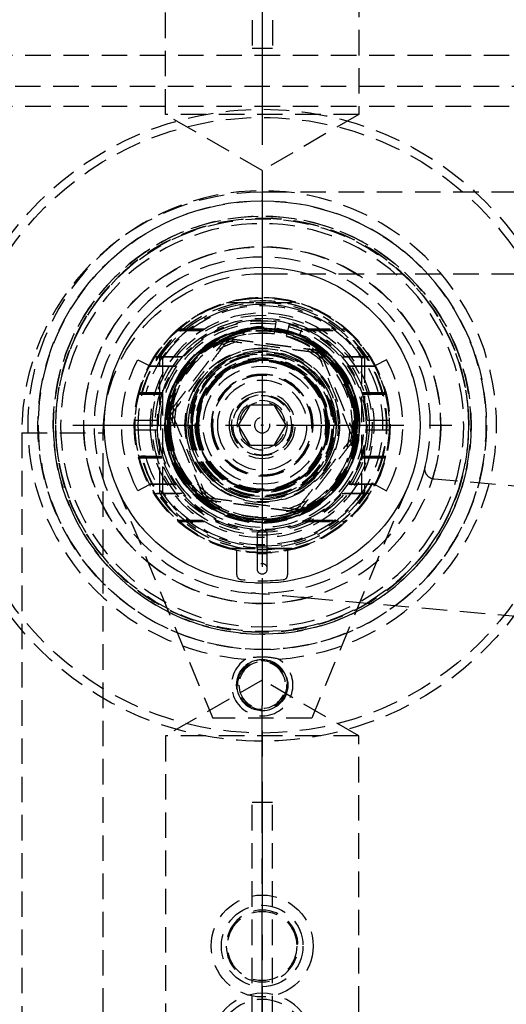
# Model space of a CAD drawing. Extents: x 2651 to 7771, y -1163 to 1075.
# Tile 424 of 490: x 5182 to 5230, y 631 to 727. Entities that reach past the tile are written whole.
import ezdxf

# ---------------------------------------------------------------- set-up
doc = ezdxf.new("R2010")
doc.units = 0
doc.header["$LTSCALE"] = 10
doc.linetypes.add('CENTER', pattern=[2, 1.25, -0.25, 0.25, -0.25])
doc.linetypes.add('HIDDEN', pattern=[0.375, 0.25, -0.125])
doc.layers.get('0').update_dxf_attribs({"linetype": 'CONTINUOUS'})
doc.layers.get('Defpoints').update_dxf_attribs({"linetype": 'CONTINUOUS'})
for name, color, linetype in [('15', 7, 'CONTINUOUS'), ('97', 7, 'CONTINUOUS'), ('BOX', 4, 'CONTINUOUS'), ('CEN', 1, 'CENTER'), ('COOL', 150, 'HIDDEN'), ('DIM', 3, 'CONTINUOUS')]:
    doc.layers.add(name, color=color, linetype=linetype)
doc.styles.get("Standard").update_dxf_attribs({"font": 'romans.shx'})
doc.dimstyles.new('MM& INCH5', dxfattribs={"dimtxt": 5, "dimasz": 2.5, "dimexe": 1, "dimexo": 0.5, "dimtad": 0, "dimrnd": 1.38778e-17, "dimzin": 9, "dimdsep": 46, "dimtxsty": 'Standard', "dimblk": 'CLOSED', "dimcen": 0, "dimclrd": 3, "dimclre": 3, "dimclrt": 3, "dimazin": 2, "dimtfac": 0.75, "dimtofl": 0, "dimtmove": 0, "dimatfit": 3, "dimfxl": 0, "dimtolj": 1, "dimarcsym": 0})

# ---------------------------------------------------------------- blocks, each defined once
blk = doc.blocks.new('*D41')
at = {"layer": 'Defpoints', "color": 0}
for p in [(5205.684, 924.642), (5205.684, 912.642), (5205.684, 387.642)]:
    blk.add_point(p, dxfattribs=at)
at = {"layer": 'DIM', "color": 3, "lineweight": -2}
blk.add_line((5205.684, 913.142), (5205.684, 924.642), dxfattribs=at)
at = {"layer": 'DIM', "color": 3, "insert": (5205.684, 934.91), "char_height": 5, "attachment_point": 5, "rotation": 90}
blk.add_mtext('\\A1;0 [0]', dxfattribs=at)
blk = doc.blocks.new('_Closed')
at = {"color": 0, "linetype": 'ByBlock', "lineweight": -2}
for p, q in [((-1, 0.167), (0, 0)), ((-1, 0.167), (-1, -0.167)), ((0, 0), (-1, -0.167)), ((0, 0), (-1, 0))]:
    blk.add_line(p, q, dxfattribs=at)
blk = doc.blocks.new('*D42')
at = {"layer": 'Defpoints', "color": 0}
for p in [(5335.684, 924.642), (5335.684, 850.322), (5205.684, 387.642)]:
    blk.add_point(p, dxfattribs=at)
at = {"layer": 'DIM', "color": 3, "lineweight": -2}
blk.add_line((5335.684, 850.822), (5335.684, 924.642), dxfattribs=at)
at = {"layer": 'DIM', "color": 3, "insert": (5335.684, 947.648), "char_height": 5, "attachment_point": 5, "rotation": 90}
blk.add_mtext('\\A1;130 [5.118]', dxfattribs=at)
blk = doc.blocks.new('*D43')
at = {"layer": 'Defpoints', "color": 0}
for p in [(5402.684, 924.642), (5402.684, 886.162), (5205.684, 387.642)]:
    blk.add_point(p, dxfattribs=at)
at = {"layer": 'DIM', "color": 3, "lineweight": -2}
blk.add_line((5402.684, 886.662), (5402.684, 924.642), dxfattribs=at)
at = {"layer": 'DIM', "color": 3, "insert": (5402.684, 947.648), "char_height": 5, "attachment_point": 5, "rotation": 90}
blk.add_mtext('\\A1;197 [7.756]', dxfattribs=at)
blk = doc.blocks.new('*D44')
at = {"layer": 'Defpoints', "color": 0}
for p in [(5410.684, 924.642), (5405.684, 807.17), (5205.684, 387.642)]:
    blk.add_point(p, dxfattribs=at)
at = {"layer": 'DIM', "color": 3, "lineweight": -2}
for p, q in [((5410.684, 919.642), (5410.684, 924.642)), ((5405.684, 914.642), (5410.684, 919.642)), ((5405.684, 807.67), (5405.684, 914.642))]:
    blk.add_line(p, q, dxfattribs=at)
at = {"layer": 'DIM', "color": 3, "insert": (5410.684, 948.005), "char_height": 5, "attachment_point": 5, "rotation": 90}
blk.add_mtext('\\A1;200 [7.874]', dxfattribs=at)
blk = doc.blocks.new('*D45')
at = {"layer": 'Defpoints', "color": 0}
for p in [(5445.684, 924.642), (5445.684, 912.642), (5205.684, 387.642)]:
    blk.add_point(p, dxfattribs=at)
at = {"layer": 'DIM', "color": 3, "lineweight": -2}
blk.add_line((5445.684, 913.142), (5445.684, 924.642), dxfattribs=at)
at = {"layer": 'DIM', "color": 3, "insert": (5445.684, 948.005), "char_height": 5, "attachment_point": 5, "rotation": 90}
blk.add_mtext('\\A1;240 [9.449]', dxfattribs=at)
blk = doc.blocks.new('*D46')
at = {"layer": 'Defpoints', "color": 0}
for p in [(5480.684, 924.642), (5480.684, 910.642), (5205.684, 387.642)]:
    blk.add_point(p, dxfattribs=at)
at = {"layer": 'DIM', "color": 3, "lineweight": -2}
blk.add_line((5480.684, 911.142), (5480.684, 924.642), dxfattribs=at)
at = {"layer": 'DIM', "color": 3, "insert": (5480.684, 950.386), "char_height": 5, "attachment_point": 5, "rotation": 90}
blk.add_mtext('\\A1;275 [10.827]', dxfattribs=at)
blk = doc.blocks.new('*D47')
at = {"layer": 'Defpoints', "color": 0}
for p in [(5075.684, 924.642), (5075.684, 850.322), (5205.684, 387.642)]:
    blk.add_point(p, dxfattribs=at)
at = {"layer": 'DIM', "color": 3, "lineweight": -2}
blk.add_line((5075.684, 850.822), (5075.684, 924.642), dxfattribs=at)
at = {"layer": 'DIM', "color": 3, "insert": (5075.684, 947.648), "char_height": 5, "attachment_point": 5, "rotation": 90}
blk.add_mtext('\\A1;130 [5.118]', dxfattribs=at)
blk = doc.blocks.new('*D48')
at = {"layer": 'Defpoints', "color": 0}
for p in [(5008.684, 924.642), (5008.684, 886.162), (5205.684, 387.642)]:
    blk.add_point(p, dxfattribs=at)
at = {"layer": 'DIM', "color": 3, "lineweight": -2}
blk.add_line((5008.684, 886.662), (5008.684, 924.642), dxfattribs=at)
at = {"layer": 'DIM', "color": 3, "insert": (5008.684, 947.648), "char_height": 5, "attachment_point": 5, "rotation": 90}
blk.add_mtext('\\A1;197 [7.756]', dxfattribs=at)
blk = doc.blocks.new('*D49')
at = {"layer": 'Defpoints', "color": 0}
for p in [(4965.684, 924.642), (4965.684, 912.642), (5205.684, 387.642)]:
    blk.add_point(p, dxfattribs=at)
at = {"layer": 'DIM', "color": 3, "lineweight": -2}
blk.add_line((4965.684, 913.142), (4965.684, 924.642), dxfattribs=at)
at = {"layer": 'DIM', "color": 3, "insert": (4965.684, 948.005), "char_height": 5, "attachment_point": 5, "rotation": 90}
blk.add_mtext('\\A1;240 [9.449]', dxfattribs=at)
blk = doc.blocks.new('*D50')
at = {"layer": 'Defpoints', "color": 0}
for p in [(4930.684, 924.642), (4930.684, 910.642), (5205.684, 387.642)]:
    blk.add_point(p, dxfattribs=at)
at = {"layer": 'DIM', "color": 3, "lineweight": -2}
blk.add_line((4930.684, 911.142), (4930.684, 924.642), dxfattribs=at)
at = {"layer": 'DIM', "color": 3, "insert": (4930.684, 950.386), "char_height": 5, "attachment_point": 5, "rotation": 90}
blk.add_mtext('\\A1;275 [10.827]', dxfattribs=at)
blk = doc.blocks.new('*D51')
at = {"layer": 'Defpoints', "color": 0}
for p in [(5478.684, 912.642), (5493.684, 912.642), (5205.684, 387.642)]:
    blk.add_point(p, dxfattribs=at)
at = {"layer": 'DIM', "color": 3, "lineweight": -2}
blk.add_line((5479.184, 912.642), (5493.684, 912.642), dxfattribs=at)
at = {"layer": 'DIM', "color": 3, "insert": (5519.428, 912.642), "char_height": 5, "attachment_point": 5}
blk.add_mtext('\\A1;525 [20.669]', dxfattribs=at)
blk = doc.blocks.new('*D52')
at = {"layer": 'Defpoints', "color": 0}
for p in [(5507.384, 862.642), (5520.003, 862.642), (5205.684, 387.642)]:
    blk.add_point(p, dxfattribs=at)
at = {"layer": 'DIM', "color": 3, "lineweight": -2}
blk.add_line((5507.884, 862.642), (5520.003, 862.642), dxfattribs=at)
at = {"layer": 'DIM', "color": 3, "insert": (5545.747, 862.642), "char_height": 5, "attachment_point": 5}
blk.add_mtext('\\A1;475 [18.701]', dxfattribs=at)
blk = doc.blocks.new('*D53')
at = {"layer": 'Defpoints', "color": 0}
for p in [(5429.204, 859.642), (5520.003, 854.642), (5205.684, 387.642)]:
    blk.add_point(p, dxfattribs=at)
at = {"layer": 'DIM', "color": 3, "lineweight": -2}
for p, q in [((5429.704, 859.642), (5510.003, 859.642)), ((5510.003, 859.642), (5515.003, 854.642)), ((5515.003, 854.642), (5520.003, 854.642))]:
    blk.add_line(p, q, dxfattribs=at)
at = {"layer": 'DIM', "color": 3, "insert": (5545.747, 854.642), "char_height": 5, "attachment_point": 5}
blk.add_mtext('\\A1;472 [18.583]', dxfattribs=at)
blk = doc.blocks.new('*D54')
at = {"layer": 'Defpoints', "color": 0}
for p in [(5415.212, 797.642), (5500.003, 797.642), (5205.684, 387.642)]:
    blk.add_point(p, dxfattribs=at)
at = {"layer": 'DIM', "color": 3, "lineweight": -2}
blk.add_line((5415.712, 797.642), (5500.003, 797.642), dxfattribs=at)
at = {"layer": 'DIM', "color": 3, "insert": (5525.747, 797.642), "char_height": 5, "attachment_point": 5}
blk.add_mtext('\\A1;410 [16.142]', dxfattribs=at)
blk = doc.blocks.new('*D55')
at = {"layer": 'Defpoints', "color": 0}
for p in [(5358.364, 827.642), (5500.003, 827.642), (5205.684, 387.642)]:
    blk.add_point(p, dxfattribs=at)
at = {"layer": 'DIM', "color": 3, "lineweight": -2}
blk.add_line((5358.864, 827.642), (5500.003, 827.642), dxfattribs=at)
at = {"layer": 'DIM', "color": 3, "insert": (5525.747, 827.642), "char_height": 5, "attachment_point": 5}
blk.add_mtext('\\A1;440 [17.323]', dxfattribs=at)
blk = doc.blocks.new('*D56')
at = {"layer": 'Defpoints', "color": 0}
for p in [(5480.684, 762.642), (5500.003, 762.642), (5205.684, 387.642)]:
    blk.add_point(p, dxfattribs=at)
at = {"layer": 'DIM', "color": 3, "lineweight": -2}
blk.add_line((5481.184, 762.642), (5500.003, 762.642), dxfattribs=at)
at = {"layer": 'DIM', "color": 3, "insert": (5525.747, 762.642), "char_height": 5, "attachment_point": 5}
blk.add_mtext('\\A1;375 [14.764]', dxfattribs=at)
blk = doc.blocks.new('*D57')
at = {"layer": 'Defpoints', "color": 0}
for p in [(5480.685, 719.642), (5500.003, 719.642), (5205.684, 387.642)]:
    blk.add_point(p, dxfattribs=at)
at = {"layer": 'DIM', "color": 3, "lineweight": -2}
blk.add_line((5481.185, 719.642), (5500.003, 719.642), dxfattribs=at)
at = {"layer": 'DIM', "color": 3, "insert": (5525.747, 719.642), "char_height": 5, "attachment_point": 5}
blk.add_mtext('\\A1;332 [13.071]', dxfattribs=at)
blk = doc.blocks.new('*D58')
at = {"layer": 'Defpoints', "color": 0}
for p in [(5480.685, 655.642), (5500.003, 655.642), (5205.684, 387.642)]:
    blk.add_point(p, dxfattribs=at)
at = {"layer": 'DIM', "color": 3, "lineweight": -2}
blk.add_line((5481.185, 655.642), (5500.003, 655.642), dxfattribs=at)
at = {"layer": 'DIM', "color": 3, "insert": (5525.747, 655.642), "char_height": 5, "attachment_point": 5}
blk.add_mtext('\\A1;268 [10.551]', dxfattribs=at)
blk = doc.blocks.new('*D76')
at = {"layer": 'Defpoints', "color": 0}
for p in [(5325.684, 924.642), (5325.684, 787.642), (5205.684, 387.642)]:
    blk.add_point(p, dxfattribs=at)
at = {"layer": 'DIM', "color": 3, "lineweight": -2}
blk.add_line((5325.684, 788.142), (5325.684, 924.642), dxfattribs=at)
at = {"layer": 'DIM', "color": 3, "insert": (5325.684, 947.648), "char_height": 5, "attachment_point": 5, "rotation": 90}
blk.add_mtext('\\A1;120 [4.724]', dxfattribs=at)
blk = doc.blocks.new('*D77')
at = {"layer": 'Defpoints', "color": 0}
for p in [(5085.684, 924.642), (5085.684, 787.642), (5205.684, 387.642)]:
    blk.add_point(p, dxfattribs=at)
at = {"layer": 'DIM', "color": 3, "lineweight": -2}
blk.add_line((5085.684, 788.142), (5085.684, 924.642), dxfattribs=at)
at = {"layer": 'DIM', "color": 3, "insert": (5085.684, 947.648), "char_height": 5, "attachment_point": 5, "rotation": 90}
blk.add_mtext('\\A1;120 [4.724]', dxfattribs=at)
blk = doc.blocks.new('*D78')
at = {"layer": 'Defpoints', "color": 0}
for p in [(5325.684, 787.642), (5500.003, 787.642), (5205.684, 387.642)]:
    blk.add_point(p, dxfattribs=at)
at = {"layer": 'DIM', "color": 3, "lineweight": -2}
blk.add_line((5326.184, 787.642), (5500.003, 787.642), dxfattribs=at)
at = {"layer": 'DIM', "color": 3, "insert": (5525.747, 787.642), "char_height": 5, "attachment_point": 5}
blk.add_mtext('\\A1;400 [15.748]', dxfattribs=at)
blk = doc.blocks.new('*D104')
at = {"layer": 'Defpoints', "color": 0}
for p in [(4911.365, 797.642), (4996.156, 797.642), (5205.684, 387.642)]:
    blk.add_point(p, dxfattribs=at)
at = {"layer": 'DIM', "color": 3, "lineweight": -2}
blk.add_line((4995.656, 797.642), (4911.365, 797.642), dxfattribs=at)
at = {"layer": 'DIM', "color": 3, "insert": (4885.621, 797.642), "char_height": 5, "attachment_point": 5}
blk.add_mtext('\\A1;410 [16.142]', dxfattribs=at)
blk = doc.blocks.new('*D85')
at = {"layer": 'Defpoints', "color": 0}
for p in [(4911.365, 827.642), (5053.004, 827.642), (5205.684, 387.642)]:
    blk.add_point(p, dxfattribs=at)
at = {"layer": 'DIM', "color": 3, "lineweight": -2}
blk.add_line((5052.504, 827.642), (4911.365, 827.642), dxfattribs=at)
at = {"layer": 'DIM', "color": 3, "insert": (4885.621, 827.642), "char_height": 5, "attachment_point": 5}
blk.add_mtext('\\A1;440 [17.323]', dxfattribs=at)
blk = doc.blocks.new('*D86')
at = {"layer": 'Defpoints', "color": 0}
for p in [(4911.365, 762.642), (4930.684, 762.642), (5205.684, 387.642)]:
    blk.add_point(p, dxfattribs=at)
at = {"layer": 'DIM', "color": 3, "lineweight": -2}
blk.add_line((4930.184, 762.642), (4911.365, 762.642), dxfattribs=at)
at = {"layer": 'DIM', "color": 3, "insert": (4885.621, 762.642), "char_height": 5, "attachment_point": 5}
blk.add_mtext('\\A1;375 [14.764]', dxfattribs=at)
blk = doc.blocks.new('*D87')
at = {"layer": 'Defpoints', "color": 0}
for p in [(4911.365, 719.642), (4930.684, 719.642), (5205.684, 387.642)]:
    blk.add_point(p, dxfattribs=at)
at = {"layer": 'DIM', "color": 3, "lineweight": -2}
blk.add_line((4930.184, 719.642), (4911.365, 719.642), dxfattribs=at)
at = {"layer": 'DIM', "color": 3, "insert": (4885.621, 719.642), "char_height": 5, "attachment_point": 5}
blk.add_mtext('\\A1;332 [13.071]', dxfattribs=at)
blk = doc.blocks.new('*D88')
at = {"layer": 'Defpoints', "color": 0}
for p in [(4911.365, 655.642), (4930.684, 655.642), (5205.684, 387.642)]:
    blk.add_point(p, dxfattribs=at)
at = {"layer": 'DIM', "color": 3, "lineweight": -2}
blk.add_line((4930.184, 655.642), (4911.365, 655.642), dxfattribs=at)
at = {"layer": 'DIM', "color": 3, "insert": (4885.621, 655.642), "char_height": 5, "attachment_point": 5}
blk.add_mtext('\\A1;268 [10.551]', dxfattribs=at)
blk = doc.blocks.new('*D105')
at = {"layer": 'Defpoints', "color": 0}
for p in [(4911.365, 859.642), (4982.164, 859.642), (5205.684, 387.642)]:
    blk.add_point(p, dxfattribs=at)
at = {"layer": 'DIM', "color": 3, "lineweight": -2}
blk.add_line((4981.664, 859.642), (4911.365, 859.642), dxfattribs=at)
at = {"layer": 'DIM', "color": 3, "insert": (4885.621, 859.642), "char_height": 5, "attachment_point": 5}
blk.add_mtext('\\A1;472 [18.583]', dxfattribs=at)
blk = doc.blocks.new('*D252')
at = {"layer": 'Defpoints', "color": 0}
for p in [(4911.365, 687.642), (4958.184, 687.642), (5205.684, 387.642)]:
    blk.add_point(p, dxfattribs=at)
at = {"layer": 'DIM', "color": 3, "lineweight": -2}
blk.add_line((4957.684, 687.642), (4911.365, 687.642), dxfattribs=at)
at = {"layer": 'DIM', "color": 3, "insert": (4885.621, 687.642), "char_height": 5, "attachment_point": 5}
blk.add_mtext('\\A1;300 [11.811]', dxfattribs=at)
blk = doc.blocks.new('*D298')
at = {"layer": 'Defpoints', "color": 0}
for p in [(5315.684, 924.642), (5315.684, 912.642), (5205.684, 387.642)]:
    blk.add_point(p, dxfattribs=at)
at = {"layer": 'DIM', "color": 3, "lineweight": -2}
blk.add_line((5315.684, 913.142), (5315.684, 924.642), dxfattribs=at)
at = {"layer": 'DIM', "color": 3, "insert": (5315.684, 947.648), "char_height": 5, "attachment_point": 5, "rotation": 90}
blk.add_mtext('\\A1;110 [4.331]', dxfattribs=at)
blk = doc.blocks.new('*D299')
at = {"layer": 'Defpoints', "color": 0}
for p in [(5095.684, 924.642), (5095.684, 912.642), (5205.684, 387.642)]:
    blk.add_point(p, dxfattribs=at)
at = {"layer": 'DIM', "color": 3, "lineweight": -2}
blk.add_line((5095.684, 913.142), (5095.684, 924.642), dxfattribs=at)
at = {"layer": 'DIM', "color": 3, "insert": (5095.684, 947.648), "char_height": 5, "attachment_point": 5, "rotation": 90}
blk.add_mtext('\\A1;110 [4.331]', dxfattribs=at)
blk = doc.blocks.new('A$C069B29F4')
at = {"layer": '15', "color": 7, "linetype": 'HIDDEN'}
blk.add_line((43, 331.261), (-28, 331.261), dxfattribs=at)
at = {"layer": '15', "color": 252, "linetype": 'HIDDEN'}
for p, q in [((0, 322.861), (0, 314.861)), ((-8.353, 309.3), (-4.474, 309.3)), ((-8.268, 309.375), (-4.314, 309.375)), ((-8.182, 309.45), (-4.146, 309.45)), ((4.146, 309.45), (8.182, 309.45)), ((4.314, 309.375), (8.268, 309.375)), ((4.474, 309.3), (8.353, 309.3)), ((-12.213, 306.425), (-11.107, 305.843)), ((-10.05, 301.994), (-10.05, 306.648)), ((10.05, 306.648), (10.05, 302.258)), ((12.213, 306.425), (11.107, 305.843)), ((-12.122, 303.05), (-9.859, 303.05)), ((-12.103, 303.125), (-9.835, 303.125)), ((-12.083, 303.2), (-9.811, 303.2)), ((9.811, 303.2), (12.083, 303.2)), ((9.835, 303.125), (12.103, 303.125)), ((9.859, 303.05), (12.122, 303.05)), ((-23.6, 299.261), (-15.6, 299.261)), ((-10.05, 293.352), (-10.05, 297.742)), ((10.05, 298.006), (10.05, 293.352)), ((-12.122, 296.95), (-9.859, 296.95)), ((-12.103, 296.875), (-9.835, 296.875)), ((-12.083, 296.8), (-9.811, 296.8)), ((9.811, 296.8), (12.083, 296.8)), ((9.835, 296.875), (12.103, 296.875)), ((9.859, 296.95), (12.122, 296.95)), ((-11.107, 294.157), (-12.213, 293.575)), ((11.107, 294.157), (12.213, 293.575)), ((-8.349, 290.697), (-4.467, 290.697)), ((-8.31, 290.662), (-4.394, 290.662)), ((-8.272, 290.629), (-4.322, 290.629)), ((-8.268, 290.625), (-4.314, 290.625)), ((-8.182, 290.55), (-4.146, 290.55)), ((4.146, 290.55), (8.182, 290.55)), ((4.314, 290.625), (8.268, 290.625)), ((4.322, 290.629), (8.272, 290.629)), ((4.394, 290.662), (8.31, 290.662)), ((4.467, 290.697), (8.349, 290.697)), ((0.5, 289.212), (-0.5, 289.212)), ((-2.5, 285.336), (-2.5, 287.702)), ((-0.5, 287.41), (0, 287.41)), ((0, 287.41), (0.5, 287.41)), ((2.5, 287.702), (2.5, 285.336))]:
    blk.add_line(p, q, dxfattribs=at)
at = {"layer": '15', "color": 254, "linetype": 'HIDDEN'}
for p, q in [((32.5, 322.861), (0, 322.861)), ((0, 314.861), (32.5, 314.861)), ((0, 309.995), (0, 310.224)), ((1.338, 310.136), (1.309, 309.909)), ((0, 309.652), (-0.572, 309.652)), ((0, 309.652), (0, 309.995)), ((1.219, 309.229), (1.189, 309.002)), ((1.309, 309.909), (1.219, 309.229)), ((2.587, 309.654), (2.409, 308.992)), ((2.646, 309.875), (2.587, 309.654)), ((3.697, 308.916), (3.829, 309.233)), ((3.829, 309.233), (3.916, 309.444)), ((2.409, 308.992), (2.35, 308.771)), ((3.697, 308.916), (4.225, 308.697)), ((-9.75, 293.443), (-9.75, 306.557)), ((9.75, 306.557), (9.75, 293.443)), ((-23.6, 299.261), (-23.6, 99.754)), ((-15.6, 99.754), (-15.6, 299.261)), ((-14.318, 294.064), (-4.86, 271.25)), ((14.318, 294.064), (4.86, 271.25)), ((4.86, 271.25), (-4.86, 271.25))]:
    blk.add_line(p, q, dxfattribs=at)
at = {"layer": '15', "color": 30, "linetype": 'HIDDEN'}
for p, q in [((-3.324, 312.05), (3.324, 312.05)), ((-7.849, 306.7), (-10.553, 306.7)), ((-10.546, 306.711), (-7.84, 306.711)), ((7.84, 306.711), (10.546, 306.711)), ((10.553, 306.7), (7.849, 306.7)), ((-8.543, 305.789), (-11.079, 305.789)), ((-11.073, 305.8), (-8.536, 305.8)), ((8.536, 305.8), (11.073, 305.8)), ((11.079, 305.789), (8.543, 305.789)), ((-10.31, 300.45), (-12.492, 300.45)), ((12.492, 300.45), (10.31, 300.45)), ((-12.492, 299.55), (-10.31, 299.55)), ((10.31, 299.55), (12.492, 299.55)), ((-11.079, 294.211), (-8.543, 294.211)), ((-8.536, 294.2), (-11.073, 294.2)), ((11.073, 294.2), (8.536, 294.2)), ((8.543, 294.211), (11.079, 294.211)), ((-10.553, 293.3), (-7.849, 293.3)), ((-7.84, 293.289), (-10.546, 293.289)), ((10.546, 293.289), (7.84, 293.289)), ((7.849, 293.3), (10.553, 293.3)), ((-3.324, 287.95), (3.324, 287.95)), ((-3.195, 287.915), (3.195, 287.915))]:
    blk.add_line(p, q, dxfattribs=at)
at = {"layer": '15', "color": 53, "linetype": 'HIDDEN'}
for p, q in [((-11.464, 303), (-11.854, 303)), ((-11.854, 297), (-11.464, 297))]:
    blk.add_line(p, q, dxfattribs=at)
at = {"layer": '15', "color": 31, "linetype": 'HIDDEN'}
for p, q in [((-2.309, 300), (-1.155, 302)), ((-1.155, 302), (1.155, 302)), ((1.155, 302), (2.309, 300)), ((-1.155, 298), (-2.309, 300)), ((2.309, 300), (1.155, 298)), ((1.155, 298), (-1.155, 298))]:
    blk.add_line(p, q, dxfattribs=at)
at = {"layer": '15', "color": 27, "linetype": 'HIDDEN'}
for p, q in [((-0.5, 289.212), (-0.5, 287.41)), ((0.5, 287.41), (0.5, 289.212)), ((-0.5, 287.41), (-0.5, 285.91)), ((0.5, 285.91), (0.5, 287.41))]:
    blk.add_line(p, q, dxfattribs=at)
at = {"layer": '15', "color": 254, "linetype": 'HIDDEN', "extrusion": (0, 0, -1)}
for radius in [21.995, 20.5, 20.3, 20.28, 19.78, 12.2, 11, 9.54, 9.325, 9.3, 7.5, 6.495, 6.49, 6.35, 6.29, 4.875]:
    blk.add_circle((0, 300), radius, dxfattribs=at)
at = {"layer": '15', "color": 254, "linetype": 'HIDDEN'}
for radius in [20.245, 12.475, 9.543, 7.25, 6.39, 5.795, 0.065]:
    blk.add_circle((0, 300), radius, dxfattribs=at)
at = {"layer": '15', "color": 7, "linetype": 'HIDDEN'}
for radius in [15.5, 10.789, 10.5, 7.582, 7.005]:
    blk.add_circle((0, 300), radius, dxfattribs=at)
at = {"layer": '15', "color": 252, "linetype": 'HIDDEN'}
for radius in [12.55, 6.457, 6.423]:
    blk.add_circle((0, 300), radius, dxfattribs=at)
at = {"layer": '15', "color": 252, "linetype": 'HIDDEN', "extrusion": (0, 0, -1)}
for radius in [12.5, 9.587, 9.432, 9, 7.288, 7.15, 6.997, 6.99, 6.889, 6.596, 6.365, 6.25, 4.975, 3.25]:
    blk.add_circle((0, 300), radius, dxfattribs=at)
at = {"layer": '15', "color": 30, "linetype": 'HIDDEN', "extrusion": (0, 0, -1)}
blk.add_circle((0, 300), 10.32, dxfattribs=at)
at = {"layer": '15', "color": 31, "linetype": 'HIDDEN', "extrusion": (0, 0, -1)}
for centre, radius in [((0, 300), 9.533), ((0, 300), 7), ((0, 300), 6.875), ((0, 300), 5), ((0, 300), 4.4), ((0, 300), 2.897), ((0, 239.261), 5), ((0, 239.261), 4.4)]:
    blk.add_circle(centre, radius, dxfattribs=at)
at = {"layer": '15', "color": 31, "linetype": 'HIDDEN'}
for radius in [3, 2.446]:
    blk.add_circle((0, 300), radius, dxfattribs=at)
at = {"layer": '15', "color": 7, "linetype": 'HIDDEN', "extrusion": (0, 0, -1)}
for radius in [2.275, 0.75]:
    blk.add_circle((0, 300), radius, dxfattribs=at)
at = {"layer": '15', "color": 27, "linetype": 'HIDDEN', "extrusion": (0, 0, -1)}
blk.add_circle((0, 285.91), 0.5, dxfattribs=at)
at = {"layer": '15', "color": 253, "linetype": 'HIDDEN', "extrusion": (0, 0, -1)}
for centre, radius in [((0, 274.5), 2.5), ((0, 274.5), 2.286), ((0, 248.902), 3.522)]:
    blk.add_circle(centre, radius, dxfattribs=at)
at = {"layer": '15', "color": 254, "linetype": 'HIDDEN'}
for centre, radius, start, end in [((0, 299.261), 23.6, 90, 180), ((0, 300), 10.223, 82.47733, 0), ((0, 300), 10.223, 67.47656, 75), ((0, 300), 10.223, 0, 67.47733), ((0, 300), 9.2, 110.39625, 270), ((3.651, 307.311), 1.5, 19.44115, 67.47733), ((0, 300), 9.2, 270, 54.765)]:
    blk.add_arc(centre, radius, start, end, dxfattribs=at)
at = {"layer": '15', "color": 254, "linetype": 'HIDDEN', "extrusion": (0, 0, -1)}
for centre, radius, start, end in [((0, 299.261), 15.6, 0, 90), ((0, 300), 11.75, 33.92311, 146.07689), ((0, 300), 9.5, 307.96875, 180), ((0, 300), 9.081, 64.24154, 97.52267), ((0.572, 308.152), 1.5, 41.96383, 90), ((0, 300), 8.587, 60.64875, 73.63687), ((0, 300), 9.081, 105, 124.69476), ((0, 300), 8.587, 121.08375, 133.4025), ((0, 300), 9.081, 124.69317, 191.28868), ((0, 300), 9.081, 0, 11.51073), ((0, 300), 8.587, 0, 14.30438), ((0, 300), 9.081, 243.5415, 0), ((0, 300), 8.587, 358.21125, 0), ((0, 300), 9.5, 180, 306.81563), ((0, 300), 8.587, 182.59312, 194.50125), ((0, 300), 8.587, 301.84312, 317.75625), ((0, 300), 11.75, 213.92311, 326.07689), ((0, 300), 8.587, 240.47438, 252.09)]:
    blk.add_arc(centre, radius, start, end, dxfattribs=at)
at = {"layer": '15', "color": 53, "linetype": 'HIDDEN', "extrusion": (0, 0, -1)}
blk.add_arc((0, 300), 12.228, 14.20184, 345.79816, dxfattribs=at)
at = {"layer": '15', "color": 252, "linetype": 'HIDDEN', "extrusion": (0, 0, -1)}
for radius, start, end in [(12.05, 33.48556, 146.51444), (9.309, 122.9626, 97.52267), (8.821, 63.95063, 72.61875), (9.309, 105, 122.96692), (8.821, 121.33687, 180), (13.8, 332.25, 27.75), (8.821, 1.5075, 10.86188), (8.821, 180, 191.1375), (12.05, 213.48556, 326.51444), (8.821, 300.51, 313.92563), (8.821, 244.72125, 254.565), (15.3, 262.23357, 277.76643)]:
    blk.add_arc((0, 300), radius, start, end, dxfattribs=at)
at = {"layer": '15', "color": 53, "linetype": 'HIDDEN'}
blk.add_arc((0, 300), 11.85, 194.66485, 165.33515, dxfattribs=at)
at = {"layer": '15', "color": 252, "linetype": 'HIDDEN'}
for centre, radius, start, end in [((0, 300), 9.995, 82.47733, 67.47733), ((0, 300), 9.232, 55.15831, 109.87074), ((0, 300), 9.995, 67.47469, 75), ((0, 300), 9.13, 112.51452, 235.78078), ((0, 300), 9.232, 115.15831, 169.87074), ((0, 300), 9.13, 110.96202, 112.51452), ((0, 300), 9.13, 289.46577, 55.01014), ((0, 300), 9.232, 355.15831, 49.87074), ((0, 300), 13.8, 332.25, 27.75), ((0, 300), 9.232, 175.15831, 229.87074), ((0, 300), 9.232, 295.15831, 349.87074), ((0, 300), 9.232, 235.15831, 289.87074), ((-2, 285.336), 0.5, 180, 262.23357), ((2, 285.336), 0.5, 277.76643, 0)]:
    blk.add_arc(centre, radius, start, end, dxfattribs=at)
at = {"layer": '15', "color": 31, "linetype": 'HIDDEN', "extrusion": (0, 0, -1)}
for centre, radius, start, end in [((0, 300), 9.03, 64.4536, 67.48548), ((3.405, 308.214), 0.3, 37.48548, 97.48548), ((0, 300), 9.03, 67.48548, 71.10235), ((0, 300), 9.03, 122.89173, 131.34048), ((-5.411, 307.055), 0.3, 97.48548, 157.48548), ((0, 300), 9.03, 303.34735, 11.61235), ((8.815, 301.158), 0.3, 337.48548, 37.48548), ((0, 300), 9.03, 184.40673, 192.1411), ((-8.815, 298.842), 0.3, 157.48548, 217.48548), ((5.411, 292.945), 0.3, 277.48548, 337.48548), ((0, 300), 9.03, 242.95173, 250.17423), ((-3.405, 291.786), 0.3, 217.48548, 277.48548)]:
    blk.add_arc(centre, radius, start, end, dxfattribs=at)
at = {"layer": '15', "color": 27, "linetype": 'HIDDEN'}
blk.add_arc((0, 289.212), 0.5, 0, 180, dxfattribs=at)
at = {"layer": '15', "color": 252, "linetype": 'HIDDEN'}
for centre, major_axis, start_param, end_param in [((-3.405, 308.214), (0.238, -0.183), 1.721753, 3.141593), ((-3.405, 308.214), (-0.039, -0.297), 3.141593, 4.561433), ((5.411, 307.055), (-0.039, -0.297), 1.721753, 3.141593), ((5.411, 307.055), (-0.277, -0.115), 3.141593, 4.561433), ((-8.815, 301.158), (-0.277, -0.115), 4.863345, 6.283185), ((-8.815, 301.158), (0.238, -0.183), 3.141593, 4.561433), ((8.815, 298.842), (-0.277, -0.115), 1.721753, 3.141593), ((8.815, 298.842), (0.238, -0.183), 0, 1.41984), ((-5.411, 292.945), (-0.277, -0.115), 0, 1.41984), ((-5.411, 292.945), (-0.039, -0.297), 4.863345, 6.283185), ((3.405, 291.786), (-0.039, -0.297), 0, 1.41984), ((3.405, 291.786), (0.238, -0.183), 4.863345, 6.283185)]:
    blk.add_ellipse(centre, major_axis=major_axis, ratio=0.087823, start_param=start_param, end_param=end_param, dxfattribs=at)
at = {"layer": '15', "color": 254, "linetype": 'HIDDEN'}
for points, knots in [([(-1.852, 308.933), (-1.843, 308.948), (-1.833, 308.964), (-1.822, 308.981), (-1.803, 309.009), (-1.781, 309.04), (-1.758, 309.07), (-1.736, 309.099), (-1.712, 309.127), (-1.687, 309.155)], [0, 0, 0, 0, 0.238219, 0.238219, 0.238219, 0.627938, 0.627938, 0.627938, 1, 1, 1, 1]), ([(-9.75, 306.557), (-9.766, 306.562), (-9.776, 306.565), (-9.792, 306.57), (-9.811, 306.576), (-9.831, 306.582), (-9.855, 306.589), (-9.881, 306.597), (-9.909, 306.606), (-9.94, 306.615), (-9.972, 306.625), (-9.996, 306.632), (-10.021, 306.64), (-10.041, 306.646), (-10.046, 306.647), (-10.05, 306.648), (-10.054, 306.65)], [0, 0, 0, 0, 0.203466, 0.406687, 0.406687, 0.406687, 0.61372, 0.61372, 0.61372, 0.829392, 0.829392, 0.829392, 0.990268, 0.990268, 0.990268, 1, 1, 1, 1]), ([(10.054, 306.65), (10.05, 306.648), (10.046, 306.647), (10.041, 306.646), (10.011, 306.637), (9.976, 306.626), (9.943, 306.616), (9.91, 306.606), (9.879, 306.597), (9.853, 306.589), (9.827, 306.581), (9.804, 306.574), (9.787, 306.569), (9.771, 306.564), (9.76, 306.56), (9.754, 306.559), (9.75, 306.557)], [0, 0, 0, 0, 0.009724, 0.009724, 0.009724, 0.236488, 0.236488, 0.236488, 0.463546, 0.463546, 0.463546, 0.685637, 0.685637, 0.685637, 0.898092, 1, 1, 1, 1]), ([(10.054, 293.35), (10.05, 293.352), (10.046, 293.353), (10.041, 293.354), (10.011, 293.363), (9.976, 293.374), (9.943, 293.384), (9.91, 293.394), (9.879, 293.403), (9.853, 293.411), (9.827, 293.419), (9.804, 293.426), (9.787, 293.431), (9.771, 293.436), (9.76, 293.44), (9.754, 293.441), (9.75, 293.443)], [0, 0, 0, 0, 0.009724, 0.009724, 0.009724, 0.236488, 0.236488, 0.236488, 0.463546, 0.463546, 0.463546, 0.685637, 0.685637, 0.685637, 0.898092, 1, 1, 1, 1])]:
    blk.add_open_spline(points, degree=3, knots=knots, dxfattribs=at)
at = {"layer": '15', "color": 31, "linetype": 'HIDDEN'}
for points, degree in [([(-9.053, 301.341), (-6.348, 304.868), (-3.643, 308.396)], 2), ([(-3.925, 308.357), (-3.879, 308.399), (-3.832, 308.441), (-3.786, 308.483)], 3), ([(-3.366, 308.511), (1.042, 307.932), (5.45, 307.353)], 2), ([(-3.326, 308.674), (-3.263, 308.677), (-3.201, 308.68), (-3.138, 308.683)], 3), ([(5.275, 307.577), (5.334, 307.558), (5.394, 307.539), (5.454, 307.52)], 3), ([(5.849, 307.217), (5.883, 307.164), (5.917, 307.112), (5.95, 307.059)], 3), ([(5.688, 307.17), (7.39, 303.063), (9.093, 298.957)], 2), ([(-9.175, 301.457), (-9.146, 301.512), (-9.117, 301.568), (-9.089, 301.624)], 3), ([(-9.094, 301.043), (-9.091, 301.037), (-9.157, 301.001), (-9.24, 300.963)], 3), ([(-9.2, 300.779), (-9.213, 300.84), (-9.226, 300.902), (-9.239, 300.963)], 3), ([(-5.688, 292.83), (-7.39, 296.937), (-9.093, 301.043)], 2), ([(9.053, 298.659), (6.348, 295.132), (3.643, 291.604)], 2), ([(9.175, 298.543), (9.146, 298.488), (9.117, 298.432), (9.089, 298.376)], 3), ([(9.2, 299.221), (9.213, 299.16), (9.226, 299.098), (9.239, 299.037)], 3), ([(8.932, 298.498), (8.927, 298.495), (9.005, 298.437), (9.089, 298.376)], 3), ([(-5.767, 293.015), (-5.766, 293.021), (-5.856, 292.983), (-5.95, 292.941)], 3), ([(-5.849, 292.783), (-5.883, 292.836), (-5.917, 292.888), (-5.95, 292.941)], 3), ([(-5.45, 292.645), (-5.443, 292.645), (-5.446, 292.571), (-5.454, 292.479)], 3), ([(-5.275, 292.423), (-5.334, 292.442), (-5.394, 292.461), (-5.454, 292.48)], 3), ([(3.366, 291.489), (-1.042, 292.068), (-5.45, 292.647)], 2), ([(3.165, 291.513), (3.161, 291.517), (3.149, 291.42), (3.138, 291.317)], 3), ([(3.326, 291.326), (3.263, 291.323), (3.201, 291.32), (3.138, 291.317)], 3), ([(3.644, 291.603), (3.648, 291.609), (3.711, 291.569), (3.786, 291.517)], 3), ([(3.925, 291.643), (3.879, 291.601), (3.832, 291.559), (3.786, 291.517)], 3)]:
    blk.add_open_spline(points, degree=degree, dxfattribs=at)
for points, knots in [([(-3.425, 308.262), (-3.736, 307.855), (-4.343, 307.063), (-5.251, 305.88), (-6.304, 304.529), (-7.497, 302.943), (-8.405, 301.765), (-8.867, 301.165)], [0, 0, 0, 0, 0.171977, 0.335592, 0.500062, 0.745733, 1, 1, 1, 1]), ([(-3.786, 308.483), (-3.753, 308.509), (-3.688, 308.563), (-3.573, 308.619), (-3.452, 308.661), (-3.367, 308.669), (-3.326, 308.674)], [0, 0, 0, 0, 0.247182, 0.500024, 0.752779, 1, 1, 1, 1]), ([(5.443, 307.097), (4.935, 307.163), (3.945, 307.292), (2.466, 307.488), (0.77, 307.724), (-1.2, 307.964), (-2.674, 308.161), (-3.425, 308.262)], [0, 0, 0, 0, 0.171977, 0.335592, 0.500062, 0.745733, 1, 1, 1, 1]), ([(5.454, 307.52), (5.493, 307.505), (5.572, 307.475), (5.678, 307.404), (5.775, 307.32), (5.824, 307.251), (5.849, 307.217)], [0, 0, 0, 0, 0.247182, 0.500024, 0.752779, 1, 1, 1, 1]), ([(8.867, 298.835), (8.671, 299.307), (8.288, 300.23), (7.718, 301.608), (7.074, 303.195), (6.297, 305.021), (5.731, 306.397), (5.443, 307.097)], [0, 0, 0, 0, 0.171977, 0.335592, 0.500062, 0.745733, 1, 1, 1, 1]), ([(-9.239, 300.963), (-9.246, 301.004), (-9.259, 301.088), (-9.251, 301.216), (-9.226, 301.341), (-9.192, 301.418), (-9.175, 301.457)], [0, 0, 0, 0, 0.247182, 0.500024, 0.752779, 1, 1, 1, 1]), ([(-8.867, 301.165), (-8.671, 300.693), (-8.288, 299.77), (-7.718, 298.392), (-7.074, 296.805), (-6.297, 294.979), (-5.731, 293.603), (-5.443, 292.903)], [0, 0, 0, 0, 0.171977, 0.335592, 0.500062, 0.745733, 1, 1, 1, 1]), ([(3.425, 291.738), (3.736, 292.145), (4.343, 292.937), (5.251, 294.12), (6.304, 295.471), (7.497, 297.057), (8.405, 298.235), (8.867, 298.835)], [0, 0, 0, 0, 0.171977, 0.335592, 0.500062, 0.745733, 1, 1, 1, 1]), ([(9.239, 299.037), (9.246, 298.996), (9.259, 298.912), (9.251, 298.784), (9.226, 298.659), (9.192, 298.582), (9.175, 298.543)], [0, 0, 0, 0, 0.247182, 0.500024, 0.752779, 1, 1, 1, 1]), ([(-5.454, 292.48), (-5.493, 292.495), (-5.572, 292.525), (-5.678, 292.596), (-5.775, 292.68), (-5.824, 292.749), (-5.849, 292.783)], [0, 0, 0, 0, 0.247182, 0.500024, 0.752779, 1, 1, 1, 1]), ([(-5.443, 292.903), (-4.935, 292.837), (-3.945, 292.708), (-2.466, 292.512), (-1.16, 292.331), (0.226, 292.151), (1.705, 291.962), (2.845, 291.814), (3.425, 291.738)], [0, 0, 0, 0, 0.171974, 0.335587, 0.500055, 0.613753, 0.803662, 1, 1, 1, 1]), ([(3.786, 291.517), (3.753, 291.491), (3.688, 291.437), (3.573, 291.381), (3.452, 291.339), (3.367, 291.331), (3.326, 291.326)], [0, 0, 0, 0, 0.247182, 0.500024, 0.752779, 1, 1, 1, 1])]:
    blk.add_open_spline(points, degree=3, knots=knots, dxfattribs=at)
for points, weights in [([(-3.786, 308.483), (-3.652, 308.384), (-3.643, 308.396)], [1, 0.763915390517, 1]), ([(5.454, 307.52), (5.435, 307.355), (5.45, 307.353)], [1, 0.763915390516, 1]), ([(9.239, 299.037), (9.087, 298.971), (9.093, 298.957)], [1, 0.763915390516, 1])]:
    blk.add_rational_spline(points, weights, degree=2, dxfattribs=at)
at = {"layer": '15', "color": 30, "linetype": 'HIDDEN'}
blk.add_open_spline([(9.835, 296.875), (9.992, 297.368), (10.113, 297.875), (10.277, 298.919), (10.32, 299.463), (10.32, 301.069), (10.149, 302.138), (9.835, 303.125)], degree=3, knots=[0, 0, 0, 0, 0.25, 0.25, 0.5, 0.5, 1, 1, 1, 1], dxfattribs=at)
at = {"layer": '97', "color": 2, "linetype": 'HIDDEN'}
for p, q in [((43, 336.261), (-28, 336.261)), ((49.039, 291.9), (16.879, 294.714)), ((4.445, 283.053), (49.561, 279.106))]:
    blk.add_line(p, q, dxfattribs=at)
at = {"layer": '97', "color": 252, "linetype": 'HIDDEN'}
blk.add_line((-28, 333.261), (43, 333.261), dxfattribs=at)
at = {"layer": '97', "color": 2, "linetype": 'HIDDEN'}
for centre, radius in [((0, 300), 31), ((0, 300), 22.005), ((0, 300), 17.5), ((0, 274.5), 2.515), ((0, 274.5), 2.4), ((0, 248.902), 5), ((0, 248.902), 4), ((0, 248.902), 3.4)]:
    blk.add_circle(centre, radius, dxfattribs=at)
at = {"layer": '97', "color": 252, "linetype": 'HIDDEN'}
for radius in [30.2, 20.505]:
    blk.add_circle((0, 300), radius, dxfattribs=at)
at = {"layer": '97', "color": 2, "linetype": 'HIDDEN'}
for centre, radius, start, end in [((0, 300), 23.005, 274.00504, 265.99496), ((0, 300), 16.5, 345.80969, 266.36966), ((0, 274.5), 3.015, 122.20328, 57.79672)]:
    blk.add_arc(centre, radius, start, end, dxfattribs=at)
at = {"layer": '97', "color": 2, "linetype": 'HIDDEN', "extrusion": (0, 0, -1)}
for centre, radius, start, end in [((0, 300), 17.52, 255.30423, 197.46228), ((0, 300), 16.5, 194.19031, 273.63034), ((-16.966, 295.71), 1, 275, 284.68077)]:
    blk.add_arc(centre, radius, start, end, dxfattribs=at)
at = {"layer": '97', "color": 2, "linetype": 'HIDDEN'}
for points, knots in [([(16.713, 294.743), (16.494, 294.8), (16.296, 294.927), (16.079, 295.232), (16.02, 295.354), (15.958, 295.637), (15.957, 295.798), (15.997, 295.955)], [0, 0, 0, 0, 0.5, 0.5, 0.75, 0.75, 1, 1, 1, 1]), ([(1.607, 277.051), (1.093, 277.18), (0.555, 277.255), (-0.553, 277.255), (-1.093, 277.18), (-1.607, 277.051)], [0, 0, 0, 0, 0.5, 0.5, 1, 1, 1, 1])]:
    blk.add_open_spline(points, degree=3, knots=knots, dxfattribs=at)
for points in [[(-1.045, 283.533), (-1.037, 283.533), (-1.029, 283.532), (-1.021, 283.531)], [(4.445, 283.053), (2.672, 283.208), (0.855, 283.367), (-1.021, 283.531)]]:
    blk.add_open_spline(points, degree=3, dxfattribs=at)

msp = doc.modelspace()

# ---------------------------------------------------------------- linework, layer by layer
at = {"layer": 'BOX'}
msp.add_circle((5205.684, 687.642), 15.5, dxfattribs=at)
at = {"layer": 'CEN', "color": 2}
msp.add_line((5205.684, 912.642), (5205.684, -137.358), dxfattribs=at)
at = {"layer": 'CEN'}
for p, q in [((5205.684, 706.242), (5205.684, 669.042)), ((5187.084, 687.642), (5224.284, 687.642))]:
    msp.add_line(p, q, dxfattribs=at)
at = {"layer": 'COOL', "color": 1, "linetype": 'CENTER'}
for p, q in [((5205.684, 787.642), (5205.684, 712.642)), ((5205.684, 587.642), (5205.684, 662.642))]:
    msp.add_line(p, q, dxfattribs=at)
at = {"layer": 'COOL'}
for p, q in [((5204.684, 768.642), (5204.684, 724.642)), ((5206.684, 768.642), (5206.684, 724.642)), ((5204.684, 724.642), (5206.684, 724.642)), ((5215.184, 718.127), (5196.184, 718.127)), ((5215.184, 657.157), (5196.184, 657.157)), ((5204.684, 606.642), (5204.684, 650.642)), ((5204.684, 650.642), (5206.684, 650.642)), ((5206.684, 606.642), (5206.684, 650.642))]:
    msp.add_line(p, q, dxfattribs=at)
for points in [[(5215.184, 767.682), (5215.184, 718.127), (5205.684, 712.642), (5196.184, 718.127), (5196.184, 767.682)], [(5215.184, 607.602), (5215.184, 657.157), (5205.684, 662.642), (5196.184, 657.157), (5196.184, 607.602)]]:
    msp.add_lwpolyline(points, dxfattribs=at)

# ---------------------------------------------------------------- block references
at = {"layer": 'DIM'}
msp.add_blockref('A$C069B29F4', (5205.684, 387.642), dxfattribs=at)

# ---------------------------------------------------------------- dimensions: what is measured, and where the dimension line sits
for feature_location, offset, dtype, origin, picture, middle in [((4930.684, 910.642), (0, 14), 1, (5205.684, 387.642), '*D50', (4930.684, 950.386)), ((5480.684, 910.642), (0, 14), 1, (5205.684, 387.642), '*D46', (5480.684, 950.386)), ((4965.684, 912.642), (0, 12), 1, (5205.684, 387.642), '*D49', (4965.684, 948.005)), ((5008.684, 886.162), (0, 38.48), 1, (5205.684, 387.642), '*D48', (5008.684, 947.648)), ((5075.684, 850.322), (0, 74.32), 1, (5205.684, 387.642), '*D47', (5075.684, 947.648)), ((5085.684, 787.642), (0, 137), 1, (5205.684, 387.642), '*D77', (5085.684, 947.648)), ((5095.684, 912.642), (0, 12), 1, (5205.684, 387.642), '*D299', (5095.684, 947.648)), ((5405.684, 807.17), (5, 117.472), 1, (5205.684, 387.642), '*D44', (5410.684, 948.005)), ((5445.684, 912.642), (0, 12), 1, (5205.684, 387.642), '*D45', (5445.684, 948.005)), ((5335.684, 850.322), (0, 74.32), 1, (5205.684, 387.642), '*D42', (5335.684, 947.648)), ((5402.684, 886.162), (0, 38.48), 1, (5205.684, 387.642), '*D43', (5402.684, 947.648)), ((5325.684, 787.642), (0, 137), 1, (5205.684, 387.642), '*D76', (5325.684, 947.648)), ((5315.684, 912.642), (0, 12), 1, (5205.684, 387.642), '*D298', (5315.684, 947.648)), ((5205.684085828, 912.642048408), (0, 12), 1, (5205.684085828, 387.642048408), '*D41', (5205.684085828, 934.909905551)), ((5478.684, 912.642), (15, 0), 0, (5205.684, 387.642), '*D51', (5519.428, 912.642)), ((5507.384, 862.642), (12.619, 0), 0, (5205.684, 387.642), '*D52', (5545.747, 862.642)), ((4982.164, 859.642), (-70.799, 0), 0, (5205.684, 387.642), '*D105', (4885.621, 859.642)), ((5429.204, 859.642), (90.799, -5), 0, (5205.684, 387.642), '*D53', (5545.747, 854.642)), ((5053.004, 827.642), (-141.639, 0), 0, (5205.684, 387.642), '*D85', (4885.621, 827.642)), ((5358.364, 827.642), (141.639, 0), 0, (5205.684, 387.642), '*D55', (5525.747, 827.642)), ((4996.156, 797.642), (-84.791, 0), 0, (5205.684, 387.642), '*D104', (4885.621, 797.642)), ((5415.212, 797.642), (84.791, 0), 0, (5205.684, 387.642), '*D54', (5525.747, 797.642)), ((5325.684, 787.642), (174.319, 0), 0, (5205.684, 387.642), '*D78', (5525.747, 787.642)), ((4930.684, 762.642), (-19.319, 0), 0, (5205.684, 387.642), '*D86', (4885.621, 762.642)), ((5480.684, 762.642), (19.319, 0), 0, (5205.684, 387.642), '*D56', (5525.747, 762.642)), ((4930.684, 719.642), (-19.319, 0), 0, (5205.684, 387.642), '*D87', (4885.621, 719.642)), ((5480.685, 719.642), (19.319, 0), 0, (5205.684, 387.642), '*D57', (5525.747, 719.642)), ((4958.184, 687.642), (-46.819, 0), 0, (5205.684, 387.642), '*D252', (4885.621, 687.642)), ((4930.684, 655.642), (-19.319, 0), 0, (5205.684, 387.642), '*D88', (4885.621, 655.642)), ((5480.685, 655.642), (19.319, 0), 0, (5205.684, 387.642), '*D58', (5525.747, 655.642))]:
    dim = msp.add_ordinate_dim(feature_location=feature_location, offset=offset, dtype=dtype, origin=origin, dimstyle='MM& INCH5', dxfattribs=at)
    dim.commit()
    dim.dimension.update_dxf_attribs({"geometry": picture, "text_midpoint": middle})

doc.saveas('drawing.dxf')
